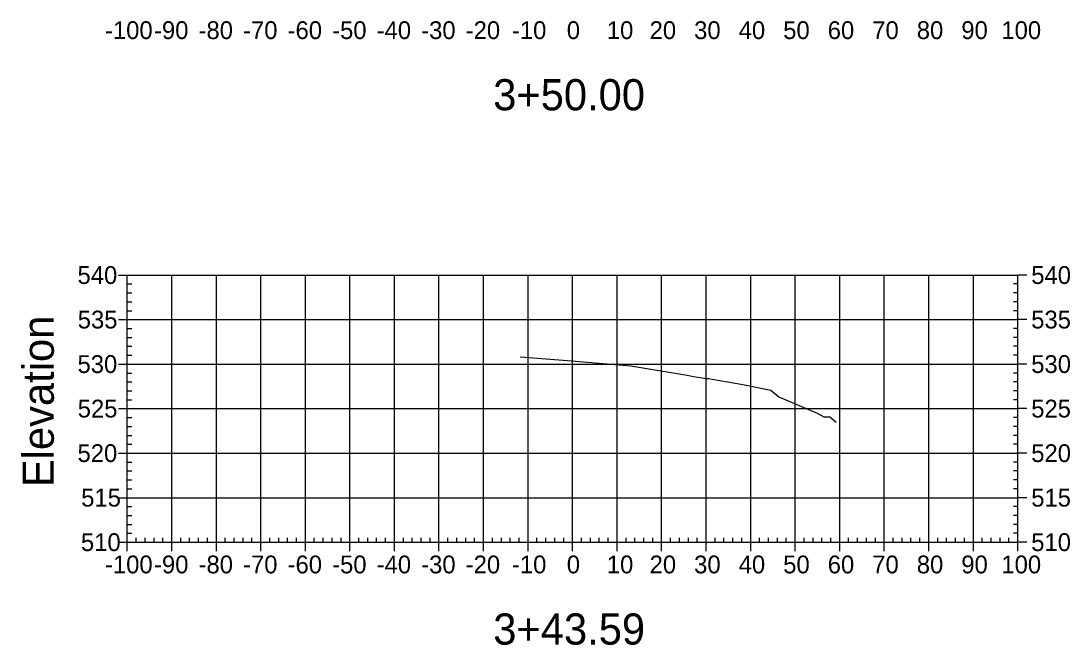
# Model space of a CAD drawing. Extents: x 708103 to 717568, y 374476 to 378707.
# Drawn here: x 715957.6 to 716193.2, y 376405 to 376545.1 of the extents above; entities that cross this region are included whole.
import ezdxf

# ---------------------------------------------------------------- set-up
doc = ezdxf.new("R2010")
doc.units = 0
for name, color, linetype in [('1', 7, 'Continuous'), ('57', 7, 'Continuous'), ('60', 7, 'Continuous'), ('Existing', 7, 'Continuous')]:
    doc.layers.add(name, color=color, linetype=linetype)

msp = doc.modelspace()

# ---------------------------------------------------------------- linework, layer by layer
at = {"layer": '57'}
for p, q in [((715979.5, 376488.07), (715981.5, 376488.07)), ((715981.5, 376488.07), (716181.5, 376488.07)), ((715981.5, 376428.07), (715981.5, 376488.07)), ((715981.5, 376428.07), (715981.5, 376488.07)), ((715991.5, 376428.07), (715991.5, 376488.07)), ((716001.5, 376428.07), (716001.5, 376488.07)), ((716011.5, 376428.07), (716011.5, 376488.07)), ((716021.5, 376428.07), (716021.5, 376488.07)), ((716031.5, 376428.07), (716031.5, 376488.07)), ((716041.5, 376428.07), (716041.5, 376488.07)), ((716051.5, 376428.07), (716051.5, 376488.07)), ((716061.5, 376428.07), (716061.5, 376488.07)), ((716071.5, 376428.07), (716071.5, 376488.07)), ((716081.5, 376428.07), (716081.5, 376488.07)), ((716091.5, 376428.07), (716091.5, 376488.07)), ((716101.5, 376428.07), (716101.5, 376488.07)), ((716111.5, 376428.07), (716111.5, 376488.07)), ((716121.5, 376428.07), (716121.5, 376488.07)), ((716131.5, 376428.07), (716131.5, 376488.07)), ((716141.5, 376428.07), (716141.5, 376488.07)), ((716151.5, 376428.07), (716151.5, 376488.07)), ((716161.5, 376428.07), (716161.5, 376488.07)), ((716171.5, 376428.07), (716171.5, 376488.07)), ((716181.5, 376428.07), (716181.5, 376488.07)), ((716181.5, 376428.07), (716181.5, 376488.07)), ((716183.5, 376488.07), (716181.5, 376488.07)), ((715981.5, 376486.07), (715982.5, 376486.07)), ((715981.5, 376484.07), (715982.5, 376484.07)), ((716181.5, 376486.07), (716180.5, 376486.07)), ((716181.5, 376484.07), (716180.5, 376484.07)), ((715981.5, 376482.07), (715982.5, 376482.07)), ((716181.5, 376482.07), (716180.5, 376482.07)), ((715981.5, 376480.07), (715982.5, 376480.07)), ((716181.5, 376480.07), (716180.5, 376480.07)), ((715979.5, 376478.07), (715981.5, 376478.07)), ((715981.5, 376478.07), (716181.5, 376478.07)), ((716183.5, 376478.07), (716181.5, 376478.07)), ((715981.5, 376476.07), (715982.5, 376476.07)), ((716181.5, 376476.07), (716180.5, 376476.07)), ((715981.5, 376474.07), (715982.5, 376474.07)), ((716181.5, 376474.07), (716180.5, 376474.07)), ((715981.5, 376472.07), (715982.5, 376472.07)), ((715981.5, 376470.07), (715982.5, 376470.07)), ((716181.5, 376472.07), (716180.5, 376472.07)), ((716181.5, 376470.07), (716180.5, 376470.07)), ((715979.5, 376468.07), (715981.5, 376468.07)), ((715981.5, 376468.07), (716181.5, 376468.07)), ((716183.5, 376468.07), (716181.5, 376468.07)), ((715981.5, 376466.07), (715982.5, 376466.07)), ((716181.5, 376466.07), (716180.5, 376466.07)), ((715981.5, 376464.07), (715982.5, 376464.07)), ((716181.5, 376464.07), (716180.5, 376464.07)), ((715981.5, 376462.07), (715982.5, 376462.07)), ((716181.5, 376462.07), (716180.5, 376462.07)), ((715979.5, 376458.07), (715981.5, 376458.07)), ((715981.5, 376460.07), (715982.5, 376460.07)), ((715981.5, 376458.07), (716181.5, 376458.07)), ((716181.5, 376460.07), (716180.5, 376460.07)), ((716183.5, 376458.07), (716181.5, 376458.07)), ((715981.5, 376456.07), (715982.5, 376456.07)), ((716181.5, 376456.07), (716180.5, 376456.07)), ((715981.5, 376454.07), (715982.5, 376454.07)), ((716181.5, 376454.07), (716180.5, 376454.07)), ((715981.5, 376452.07), (715982.5, 376452.07)), ((716181.5, 376452.07), (716180.5, 376452.07)), ((715981.5, 376450.07), (715982.5, 376450.07)), ((716181.5, 376450.07), (716180.5, 376450.07)), ((715979.5, 376448.07), (715981.5, 376448.07)), ((715981.5, 376448.07), (716181.5, 376448.07)), ((716183.5, 376448.07), (716181.5, 376448.07)), ((715981.5, 376446.07), (715982.5, 376446.07)), ((715981.5, 376444.07), (715982.5, 376444.07)), ((716181.5, 376446.07), (716180.5, 376446.07)), ((716181.5, 376444.07), (716180.5, 376444.07)), ((715981.5, 376442.07), (715982.5, 376442.07)), ((716181.5, 376442.07), (716180.5, 376442.07)), ((715981.5, 376440.07), (715982.5, 376440.07)), ((716181.5, 376440.07), (716180.5, 376440.07)), ((715979.5, 376438.07), (715981.5, 376438.07)), ((715981.5, 376438.07), (716181.5, 376438.07)), ((716183.5, 376438.07), (716181.5, 376438.07)), ((715981.5, 376436.07), (715982.5, 376436.07)), ((716181.5, 376436.07), (716180.5, 376436.07)), ((715981.5, 376434.07), (715982.5, 376434.07)), ((716181.5, 376434.07), (716180.5, 376434.07)), ((715981.5, 376432.07), (715982.5, 376432.07)), ((715981.5, 376430.07), (715982.5, 376430.07)), ((716181.5, 376432.07), (716180.5, 376432.07)), ((716181.5, 376430.07), (716180.5, 376430.07)), ((715979.5, 376428.07), (715981.5, 376428.07)), ((715981.5, 376428.07), (716181.5, 376428.07)), ((715981.5, 376428.07), (716181.5, 376428.07)), ((715981.5, 376426.07), (715981.5, 376428.07)), ((715983.5, 376428.07), (715983.5, 376429.07)), ((715985.5, 376428.07), (715985.5, 376429.07)), ((715987.5, 376428.07), (715987.5, 376429.07)), ((715989.5, 376428.07), (715989.5, 376429.07)), ((715991.5, 376426.07), (715991.5, 376428.07)), ((715993.5, 376428.07), (715993.5, 376429.07)), ((715995.5, 376428.07), (715995.5, 376429.07)), ((715997.5, 376428.07), (715997.5, 376429.07)), ((715999.5, 376428.07), (715999.5, 376429.07)), ((716001.5, 376426.07), (716001.5, 376428.07)), ((716003.5, 376428.07), (716003.5, 376429.07)), ((716005.5, 376428.07), (716005.5, 376429.07)), ((716007.5, 376428.07), (716007.5, 376429.07)), ((716009.5, 376428.07), (716009.5, 376429.07)), ((716011.5, 376426.07), (716011.5, 376428.07)), ((716013.5, 376428.07), (716013.5, 376429.07)), ((716015.5, 376428.07), (716015.5, 376429.07)), ((716017.5, 376428.07), (716017.5, 376429.07)), ((716019.5, 376428.07), (716019.5, 376429.07)), ((716021.5, 376426.07), (716021.5, 376428.07)), ((716023.5, 376428.07), (716023.5, 376429.07)), ((716025.5, 376428.07), (716025.5, 376429.07)), ((716027.5, 376428.07), (716027.5, 376429.07)), ((716029.5, 376428.07), (716029.5, 376429.07)), ((716031.5, 376426.07), (716031.5, 376428.07)), ((716033.5, 376428.07), (716033.5, 376429.07)), ((716035.5, 376428.07), (716035.5, 376429.07)), ((716037.5, 376428.07), (716037.5, 376429.07)), ((716039.5, 376428.07), (716039.5, 376429.07)), ((716041.5, 376426.07), (716041.5, 376428.07)), ((716043.5, 376428.07), (716043.5, 376429.07)), ((716045.5, 376428.07), (716045.5, 376429.07)), ((716047.5, 376428.07), (716047.5, 376429.07)), ((716049.5, 376428.07), (716049.5, 376429.07)), ((716051.5, 376426.07), (716051.5, 376428.07)), ((716053.5, 376428.07), (716053.5, 376429.07)), ((716055.5, 376428.07), (716055.5, 376429.07)), ((716057.5, 376428.07), (716057.5, 376429.07)), ((716059.5, 376428.07), (716059.5, 376429.07)), ((716061.5, 376426.07), (716061.5, 376428.07)), ((716063.5, 376428.07), (716063.5, 376429.07)), ((716065.5, 376428.07), (716065.5, 376429.07)), ((716067.5, 376428.07), (716067.5, 376429.07)), ((716069.5, 376428.07), (716069.5, 376429.07)), ((716071.5, 376426.07), (716071.5, 376428.07)), ((716073.5, 376428.07), (716073.5, 376429.07)), ((716075.5, 376428.07), (716075.5, 376429.07)), ((716077.5, 376428.07), (716077.5, 376429.07)), ((716079.5, 376428.07), (716079.5, 376429.07)), ((716081.5, 376426.07), (716081.5, 376428.07)), ((716083.5, 376428.07), (716083.5, 376429.07)), ((716085.5, 376428.07), (716085.5, 376429.07)), ((716087.5, 376428.07), (716087.5, 376429.07)), ((716089.5, 376428.07), (716089.5, 376429.07)), ((716091.5, 376426.07), (716091.5, 376428.07)), ((716093.5, 376428.07), (716093.5, 376429.07)), ((716095.5, 376428.07), (716095.5, 376429.07)), ((716097.5, 376428.07), (716097.5, 376429.07)), ((716099.5, 376428.07), (716099.5, 376429.07)), ((716101.5, 376426.07), (716101.5, 376428.07)), ((716103.5, 376428.07), (716103.5, 376429.07)), ((716105.5, 376428.07), (716105.5, 376429.07)), ((716107.5, 376428.07), (716107.5, 376429.07)), ((716109.5, 376428.07), (716109.5, 376429.07)), ((716111.5, 376426.07), (716111.5, 376428.07)), ((716113.5, 376428.07), (716113.5, 376429.07)), ((716115.5, 376428.07), (716115.5, 376429.07)), ((716117.5, 376428.07), (716117.5, 376429.07)), ((716119.5, 376428.07), (716119.5, 376429.07)), ((716121.5, 376426.07), (716121.5, 376428.07)), ((716123.5, 376428.07), (716123.5, 376429.07)), ((716125.5, 376428.07), (716125.5, 376429.07)), ((716127.5, 376428.07), (716127.5, 376429.07)), ((716129.5, 376428.07), (716129.5, 376429.07)), ((716131.5, 376426.07), (716131.5, 376428.07)), ((716133.5, 376428.07), (716133.5, 376429.07)), ((716135.5, 376428.07), (716135.5, 376429.07)), ((716137.5, 376428.07), (716137.5, 376429.07)), ((716139.5, 376428.07), (716139.5, 376429.07)), ((716141.5, 376426.07), (716141.5, 376428.07)), ((716143.5, 376428.07), (716143.5, 376429.07)), ((716145.5, 376428.07), (716145.5, 376429.07)), ((716147.5, 376428.07), (716147.5, 376429.07)), ((716149.5, 376428.07), (716149.5, 376429.07)), ((716151.5, 376426.07), (716151.5, 376428.07)), ((716153.5, 376428.07), (716153.5, 376429.07)), ((716155.5, 376428.07), (716155.5, 376429.07)), ((716157.5, 376428.07), (716157.5, 376429.07)), ((716159.5, 376428.07), (716159.5, 376429.07)), ((716161.5, 376426.07), (716161.5, 376428.07)), ((716163.5, 376428.07), (716163.5, 376429.07)), ((716165.5, 376428.07), (716165.5, 376429.07)), ((716167.5, 376428.07), (716167.5, 376429.07)), ((716169.5, 376428.07), (716169.5, 376429.07)), ((716171.5, 376426.07), (716171.5, 376428.07)), ((716173.5, 376428.07), (716173.5, 376429.07)), ((716175.5, 376428.07), (716175.5, 376429.07)), ((716177.5, 376428.07), (716177.5, 376429.07)), ((716179.5, 376428.07), (716179.5, 376429.07)), ((716181.5, 376426.07), (716181.5, 376428.07)), ((716183.5, 376428.07), (716181.5, 376428.07))]:
    msp.add_line(p, q, dxfattribs=at)
at = {"layer": 'Existing'}
msp.add_lwpolyline([(716069.7, 376469.72), (716070.78, 376469.61), (716081.23, 376468.78), (716091.93, 376467.92), (716094.59, 376467.71), (716097.25, 376467.24), (716107.25, 376465.58), (716108.65, 376465.26), (716110.62, 376464.97), (716111.04, 376464.89), (716111.36, 376464.87), (716112.04, 376464.83), (716112.88, 376464.69), (716119.75, 376463.5), (716125.99, 376462.19), (716127.85, 376460.74), (716136.46, 376457.02), (716137.94, 376456.24), (716139.24, 376456.19), (716140.66, 376455.02)], dxfattribs=at)

# ---------------------------------------------------------------- texts
at = {"layer": '1'}
for s, p in [('3+50.00', (716063.67, 376525.07)), ('3+43.59', (716063.69, 376405.07))]:
    msp.add_text(s, height=7, dxfattribs=at).set_placement(p)
at = {"layer": '57'}
for s, p in [('-100', (715976.49, 376541.07)), ('-90', (715987.5, 376541.07)), ('-80', (715997.5, 376541.07)), ('-70', (716007.5, 376541.07)), ('-60', (716017.5, 376541.07)), ('-50', (716027.5, 376541.07)), ('-40', (716037.5, 376541.07)), ('-30', (716047.5, 376541.07)), ('-20', (716057.5, 376541.07)), ('-10', (716067.88, 376541.07)), ('0', (716080.2, 376541.07)), ('10', (716089.19, 376541.07)), ('20', (716098.8, 376541.07)), ('30', (716108.8, 376541.07)), ('40', (716118.8, 376541.07)), ('50', (716128.8, 376541.07)), ('60', (716138.8, 376541.07)), ('70', (716148.8, 376541.07)), ('80', (716158.8, 376541.07)), ('90', (716168.8, 376541.07)), ('100', (716177.8, 376541.07)), ('540', (715970.32, 376486.07)), ('540', (716184.5, 376486.07)), ('535', (715970.37, 376476.07)), ('535', (716184.5, 376476.07)), ('530', (715970.32, 376466.07)), ('530', (716184.5, 376466.07)), ('525', (715970.37, 376456.07)), ('525', (716184.5, 376456.07)), ('520', (715970.32, 376446.07)), ('520', (716184.5, 376446.07)), ('515', (715971.14, 376436.07)), ('515', (716184.5, 376436.07)), ('510', (715971.09, 376426.07)), ('510', (716184.5, 376426.07)), ('-100', (715976.49, 376421.07)), ('-90', (715987.5, 376421.07)), ('-80', (715997.5, 376421.07)), ('-70', (716007.5, 376421.07)), ('-60', (716017.5, 376421.07)), ('-50', (716027.5, 376421.07)), ('-40', (716037.5, 376421.07)), ('-30', (716047.5, 376421.07)), ('-20', (716057.5, 376421.07)), ('-10', (716067.88, 376421.07)), ('0', (716080.2, 376421.07)), ('10', (716089.19, 376421.07)), ('20', (716098.8, 376421.07)), ('30', (716108.8, 376421.07)), ('40', (716118.8, 376421.07)), ('50', (716128.8, 376421.07)), ('60', (716138.8, 376421.07)), ('70', (716148.8, 376421.07)), ('80', (716158.8, 376421.07)), ('90', (716168.8, 376421.07)), ('100', (716177.8, 376421.07))]:
    msp.add_text(s, height=4, dxfattribs=at).set_placement(p)
at = {"layer": '60'}
msp.add_text('Elevation', height=7, rotation=90, dxfattribs=at).set_placement((715965, 376440.44))

doc.saveas('drawing.dxf')
